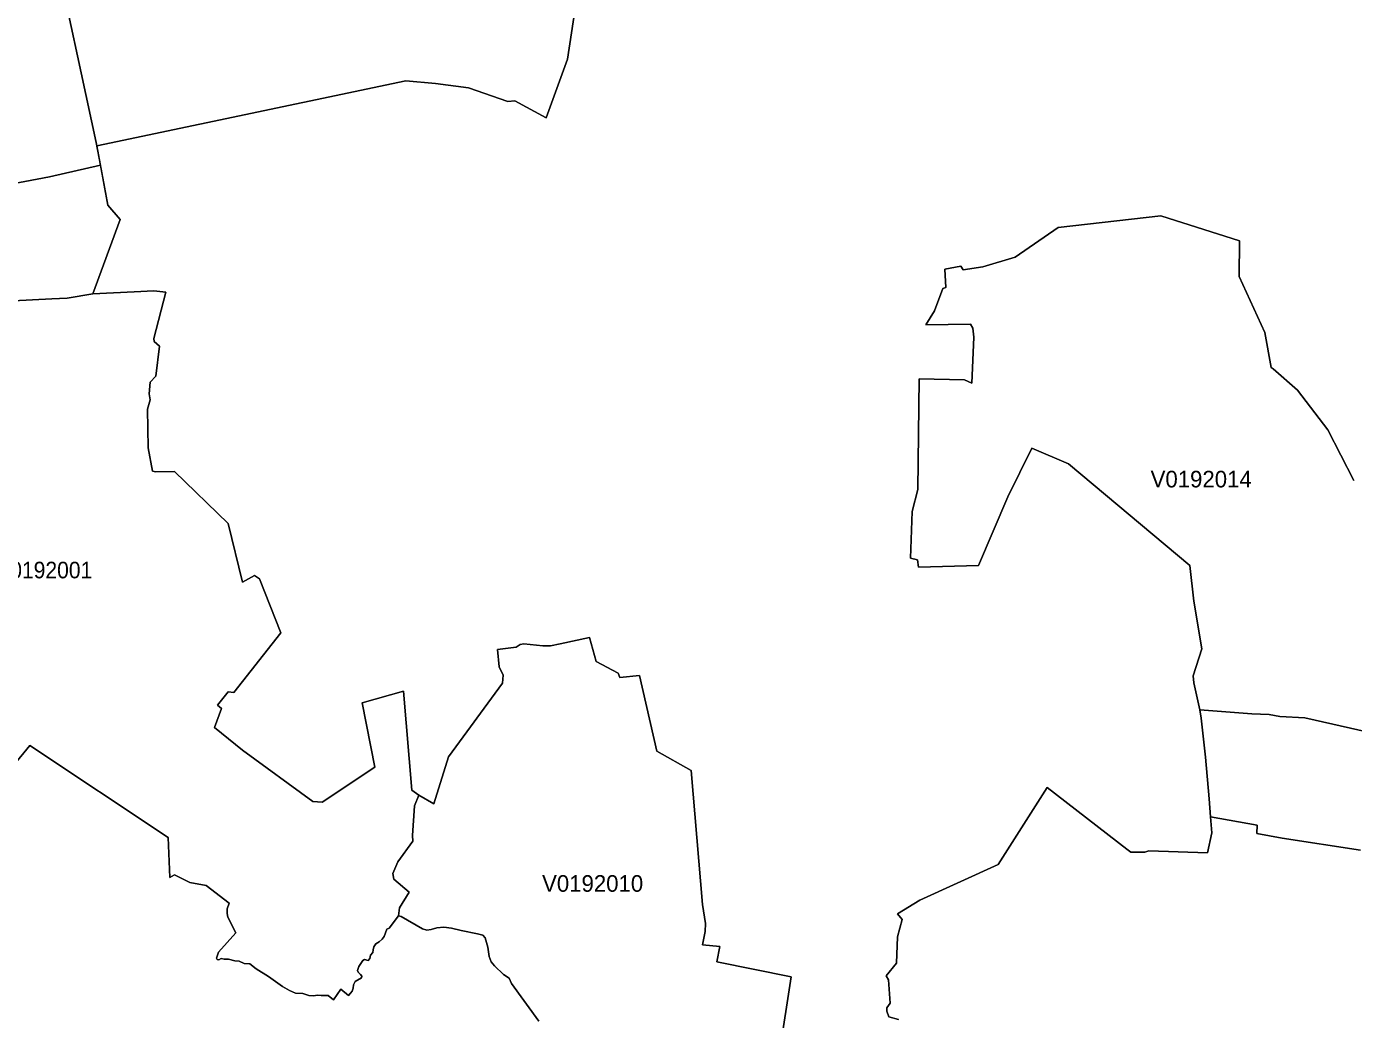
# Model space of a CAD drawing. Extents: x 369010 to 735936, y 6377141 to 6616555.
# Drawn here: x 573220 to 581221, y 6447347 to 6453335 of the extents above; entities that cross this region are included whole.
import ezdxf
from ezdxf.enums import TextEntityAlignment as Align

# ---------------------------------------------------------------- set-up
doc = ezdxf.new("R2010")
doc.units = 0
doc.header["$LTSCALE"] = 40
doc.layers.add('3', color=7, linetype='Continuous', lineweight=13)
doc.layers.add('4', color=7, linetype='Continuous')

msp = doc.modelspace()

# ---------------------------------------------------------------- linework, layer by layer
at = {"layer": '3'}
for points in [[(572867.44, 6452335.74), (573359.15, 6452429.25), (573665.17, 6452498.93), (573639.02, 6452636.96), (573549.98, 6453055.19), (573466.4, 6453437.34), (573471.69, 6453959.83), (573441.41, 6453938.65), (573059.09, 6453889.16)], [(573466.4, 6453437.34), (573549.98, 6453055.19), (573639.02, 6452636.96), (573642.99, 6452615.78), (575508.05, 6453008.02), (575685.14, 6452990.97), (575885.57, 6452965.98), (576122.24, 6452882.4), (576164.28, 6452886.38), (576354.28, 6452785.42), (576481.38, 6453138.6), (576599.22, 6453907.7)], [(576599.22, 6453907.7), (576481.38, 6453138.6), (576354.28, 6452785.42), (576164.28, 6452886.38), (576122.24, 6452882.4), (575885.57, 6452965.98), (575685.14, 6452990.97), (575508.05, 6453008.02), (573642.99, 6452615.78), (573711.01, 6452257.96), (573783.83, 6452172.39), (573619.65, 6451723.54), (573868.41, 6451734.63), (573987.73, 6451742.41), (574059.4, 6451732.48), (573987.24, 6451453.28), (573989.22, 6451435.73), (574021.99, 6451408.26), (573999.65, 6451227.2), (573965.56, 6451190.62), (573958.44, 6451121.27), (573966.38, 6451083.37), (573949.34, 6451028.26), (573953.31, 6450794.74), (573978.96, 6450654.39), (573999.98, 6450650.42), (574111.37, 6450651.74), (574435.26, 6450337.94), (574521.98, 6449985.09), (574595.3, 6450024.31), (574624.1, 6450004.62), (574752.69, 6449678.08), (574470.67, 6449318.61), (574436.58, 6449322.58), (574371.04, 6449242.47), (574394.71, 6449222.78), (574353.99, 6449107.42), (574521.65, 6448971.71), (574947.16, 6448662.55), (575003.6, 6448658.58), (575320.7, 6448869.76), (575244.08, 6449257.87), (575493.16, 6449327.38)], [(573138.37, 6451681.84), (573372.56, 6451693.75), (573465.4, 6451697.39), (573619.65, 6451723.54), (573783.83, 6452172.39), (573711.01, 6452257.96), (573665.17, 6452498.93), (573359.15, 6452429.25), (572867.44, 6452335.74)], [(578477.53, 6447347.29), (578419.93, 6447364.33), (578408.18, 6447396.94), (578408.18, 6447417.96), (578427.88, 6447445.43), (578418.61, 6447586.77), (578402.88, 6447610.27), (578465.78, 6447686.07), (578472.07, 6447844.79), (578499.37, 6447950.88), (578472.07, 6447984.81), (578606.12, 6448066.07), (579078.31, 6448281.06), (579374.23, 6448746.13), (579855.18, 6448374.07), (579878.85, 6448357.03), (579962.76, 6448355.7), (579987.59, 6448363.48), (580341.93, 6448351.4), (580368.08, 6448473.38), (580359.14, 6448569.37), (580350.54, 6448678.77), (580328.19, 6448929.17), (580302.04, 6449163.86), (580294.1, 6449215), (580258.35, 6449378.02), (580255.37, 6449420.72), (580306.51, 6449582.09), (580258.02, 6449870.56), (580234.35, 6450085.55), (579503.49, 6450698.74), (579282.04, 6450792.25), (579136.56, 6450499.81), (578960.47, 6450084.56), (578598.01, 6450075.46), (578591.56, 6450119.98), (578549.52, 6450129.24), (578560.44, 6450410.93), (578594.54, 6450543.33), (578601.82, 6451210.48), (578875.89, 6451205.35), (578920.42, 6451184.33), (578932.17, 6451462.38), (578925.71, 6451517.33), (578911.31, 6451539.67), (578642.53, 6451537.02), (578694.17, 6451620.93), (578745.31, 6451755.98), (578762.36, 6451761.28), (578757.06, 6451871.34), (578854.21, 6451889.71), (578868.61, 6451867.37), (578986.45, 6451887.06), (579181.91, 6451943.83), (579441.42, 6452123.57), (580060.24, 6452194.73), (580533.91, 6452042.97), (580533.09, 6451828.14), (580686.51, 6451491.01), (580724.57, 6451278.67), (580736.33, 6451272.05), (580884.45, 6451142.13), (581066.17, 6450903.31), (581223.9, 6450596.96)], [(581223.9, 6450596.96), (581066.17, 6450903.31), (580884.45, 6451142.13), (580736.33, 6451272.05), (580724.57, 6451278.67), (580686.51, 6451491.01), (580533.09, 6451828.14), (580533.91, 6452042.97), (580060.24, 6452194.73), (579441.42, 6452123.57), (579181.91, 6451943.83), (578986.45, 6451887.06), (578868.61, 6451867.37), (578854.21, 6451889.71), (578757.06, 6451871.34), (578762.36, 6451761.28), (578745.31, 6451755.98), (578694.17, 6451620.93), (578642.53, 6451537.02), (578911.31, 6451539.67), (578925.71, 6451517.33), (578932.17, 6451462.38), (578920.42, 6451184.33), (578875.89, 6451205.35), (578601.82, 6451210.48), (578594.54, 6450543.33), (578560.44, 6450410.93), (578549.52, 6450129.24), (578591.56, 6450119.98), (578598.01, 6450075.46), (578960.47, 6450084.56), (579136.56, 6450499.81), (579282.04, 6450792.25), (579503.49, 6450698.74), (580234.35, 6450085.55), (580258.02, 6449870.56), (580306.51, 6449582.09), (580255.37, 6449420.72), (580258.35, 6449378.02), (580294.1, 6449215), (580608.56, 6449190.84), (580712.16, 6449185.71), (580776.38, 6449173.79), (580928.97, 6449165.85), (581416.71, 6449056.61)], [(574437.41, 6447711.23), (574474.98, 6447700.64), (574501.79, 6447698.82), (574532.41, 6447685.08), (574566.17, 6447682.6), (574604.9, 6447652.48), (574679.38, 6447605.64), (574763.95, 6447545.73), (574805.82, 6447522.39), (574842.23, 6447506.83), (574886.09, 6447505.01), (574922.34, 6447491.28), (574948.15, 6447489.29), (574976.29, 6447493.59), (574996.32, 6447491.44), (575038.68, 6447492.27), (575071.95, 6447464.96), (575115.15, 6447530.67), (575160.99, 6447491.77), (575174.4, 6447505.18), (575183, 6447518.91), (575189.13, 6447535.47), (575192.27, 6447555.49), (575201.38, 6447575.85), (575239.61, 6447599.02), (575241.76, 6447608.78), (575233.65, 6447618.38), (575219.41, 6447632.95), (575215.77, 6447643.04), (575223.55, 6447666.21), (575246.89, 6447702.29), (575258.31, 6447708.09), (575280.15, 6447703.95), (575289.09, 6447715.86), (575295.05, 6447736.06), (575308.13, 6447750.95), (575310.11, 6447766.84), (575315.08, 6447784.71), (575325.83, 6447802.92), (575347.02, 6447815.66), (575363.9, 6447830.89), (575376.15, 6447846.94), (575393.03, 6447891.96), (575406.93, 6447897.26), (575462.21, 6447972.23), (575468.5, 6448021.55), (575528.08, 6448115.06), (575435.07, 6448193.84), (575428.45, 6448227.93), (575458.57, 6448297.45), (575549.1, 6448423.39), (575547.44, 6448456.5), (575559.86, 6448635.74), (575584.85, 6448699.95), (575542.81, 6448730.24), (575493.16, 6449327.38), (575244.08, 6449257.87), (575320.7, 6448869.76), (575003.6, 6448658.58), (574947.16, 6448662.55), (574521.65, 6448971.71), (574353.99, 6449107.42), (574394.71, 6449222.78), (574371.04, 6449242.47), (574436.58, 6449322.58), (574470.67, 6449318.61), (574752.69, 6449678.08), (574624.1, 6450004.62), (574595.3, 6450024.31), (574521.98, 6449985.09), (574435.26, 6450337.94), (574111.37, 6450651.74), (573999.98, 6450650.42), (573978.96, 6450654.39), (573953.31, 6450794.74), (573949.34, 6451028.26), (573966.38, 6451083.37), (573958.44, 6451121.27), (573965.56, 6451190.62), (573999.65, 6451227.2), (574021.99, 6451408.26), (573989.22, 6451435.73), (573987.24, 6451453.28), (574059.4, 6451732.48), (573987.73, 6451742.41), (573868.41, 6451734.63), (573619.65, 6451723.54), (573465.4, 6451697.39), (573372.56, 6451693.75), (573138.37, 6451681.84)], [(577760.07, 6447149.18), (577831.07, 6447603.82), (577382.88, 6447695.18), (577399.93, 6447788.02), (577295.33, 6447797.29), (577312.21, 6447877.07), (577313.54, 6447925.39), (577295.33, 6448040.09), (577228.3, 6448848.08), (577019.93, 6448966.08), (576916.33, 6449421.22), (576798.49, 6449410.63), (576788.06, 6449435.62), (576654.33, 6449506.29), (576613.79, 6449651.93), (576438.02, 6449612.54), (576380.43, 6449600.79), (576333.26, 6449600.29), (576217.9, 6449612.04), (576196.88, 6449609.4), (576172.06, 6449592.35), (576059.35, 6449579.27), (576069.77, 6449474.34), (576094.77, 6449424.53), (576090.79, 6449376.04), (575764.25, 6448930.83), (575676.37, 6448647.49), (575584.85, 6448699.95), (575559.86, 6448635.74), (575547.44, 6448456.5), (575549.1, 6448423.39), (575458.57, 6448297.45), (575428.45, 6448227.93), (575435.07, 6448193.84), (575528.08, 6448115.06), (575468.5, 6448021.55), (575462.21, 6447972.23), (575479.09, 6447968.26), (575607.69, 6447894.44), (575633.34, 6447886.17), (575660.15, 6447890.14), (575694.74, 6447899.24), (575736.12, 6447903.88), (575781.8, 6447898.42), (575840.39, 6447884.18), (575939.52, 6447863), (575970.97, 6447855.38), (575985.53, 6447839.99), (576000.76, 6447784.05), (576008.87, 6447727.62), (576022.44, 6447694.68), (576042.63, 6447671.01), (576095.1, 6447617.89), (576130.18, 6447596.54), (576143.92, 6447565.26), (576308.43, 6447337.69)], [(575493.16, 6449327.38), (575542.81, 6448730.24), (575584.85, 6448699.95), (575676.37, 6448647.49), (575764.25, 6448930.83), (576090.79, 6449376.04), (576094.77, 6449424.53), (576069.77, 6449474.34), (576059.35, 6449579.27), (576172.06, 6449592.35), (576196.88, 6449609.4), (576217.9, 6449612.04), (576333.26, 6449600.29), (576380.43, 6449600.79), (576438.02, 6449612.54), (576613.79, 6449651.93), (576654.33, 6449506.29), (576788.06, 6449435.62), (576798.49, 6449410.63), (576916.33, 6449421.22), (577019.93, 6448966.08), (577228.3, 6448848.08), (577295.33, 6448040.09), (577313.54, 6447925.39), (577312.21, 6447877.07), (577295.33, 6447797.29), (577399.93, 6447788.02), (577382.88, 6447695.18), (577831.07, 6447603.82), (577760.07, 6447149.18)], [(581416.71, 6449056.61), (580928.97, 6449165.85), (580776.38, 6449173.79), (580712.16, 6449185.71), (580608.56, 6449190.84), (580294.1, 6449215), (580302.04, 6449163.86), (580328.19, 6448929.17), (580350.54, 6448678.77), (580359.14, 6448569.37), (580640.99, 6448519.55), (580638.35, 6448468.41), (580792.43, 6448439.94), (581263.62, 6448368.12)], [(573018.05, 6448732.89), (573240.65, 6448999.18), (574074.62, 6448444.58), (574084.06, 6448203.6), (574111.53, 6448219.82), (574203.88, 6448172.99), (574302.52, 6448154.95), (574441.38, 6448048.69), (574429.63, 6448013.77), (574430.13, 6447986.96), (574434.1, 6447963.79), (574481.76, 6447868.96), (574376.67, 6447752.44), (574365.58, 6447717.85), (574368.72, 6447709.74), (574378.99, 6447707.59), (574393.72, 6447714.71), (574411.59, 6447710.73), (574437.41, 6447711.23)], [(575315.08, 6447784.71), (575310.11, 6447766.84), (575308.13, 6447750.95), (575295.05, 6447736.06), (575289.09, 6447715.86), (575280.15, 6447703.95), (575258.31, 6447708.09), (575246.89, 6447702.29), (575223.55, 6447666.21), (575215.77, 6447643.04), (575219.41, 6447632.95), (575233.65, 6447618.38), (575241.76, 6447608.78), (575239.61, 6447599.02), (575201.38, 6447575.85), (575192.27, 6447555.49), (575189.13, 6447535.47), (575183, 6447518.91), (575174.4, 6447505.18), (575160.99, 6447491.77), (575115.15, 6447530.67), (575071.95, 6447464.96), (575038.68, 6447492.27), (574996.32, 6447491.44), (574976.29, 6447493.59), (574948.15, 6447489.29), (574922.34, 6447491.28), (574886.09, 6447505.01), (574842.23, 6447506.83), (574805.82, 6447522.39), (574763.95, 6447545.73), (574679.38, 6447605.64), (574604.9, 6447652.48), (574566.17, 6447682.6), (574532.41, 6447685.08), (574501.79, 6447698.82), (574474.98, 6447700.64), (574437.41, 6447711.23), (574411.59, 6447710.73), (574393.72, 6447714.71), (574378.99, 6447707.59), (574368.72, 6447709.74), (574365.58, 6447717.85), (574376.67, 6447752.44), (574481.76, 6447868.96), (574434.1, 6447963.79), (574430.13, 6447986.96), (574429.63, 6448013.77), (574441.38, 6448048.69), (574302.52, 6448154.95), (574203.88, 6448172.99), (574111.53, 6448219.82), (574084.06, 6448203.6), (574074.62, 6448444.58), (573240.65, 6448999.18), (573018.05, 6448732.89)], [(581263.62, 6448368.12), (580792.43, 6448439.94), (580638.35, 6448468.41), (580640.99, 6448519.55), (580359.14, 6448569.37), (580368.08, 6448473.38), (580341.93, 6448351.4), (579987.59, 6448363.48), (579962.76, 6448355.7), (579878.85, 6448357.03), (579855.18, 6448374.07), (579374.23, 6448746.13), (579078.31, 6448281.06), (578606.12, 6448066.07), (578472.07, 6447984.81), (578499.37, 6447950.88), (578472.07, 6447844.79), (578465.78, 6447686.07), (578402.88, 6447610.27), (578418.61, 6447586.77), (578427.88, 6447445.43), (578408.18, 6447417.96), (578408.18, 6447396.94), (578419.93, 6447364.33), (578477.53, 6447347.29)], [(576308.43, 6447337.69), (576143.92, 6447565.26), (576130.18, 6447596.54), (576095.1, 6447617.89), (576042.63, 6447671.01), (576022.44, 6447694.68), (576008.87, 6447727.62), (576000.76, 6447784.05), (575985.53, 6447839.99), (575970.97, 6447855.38), (575939.52, 6447863), (575840.39, 6447884.18), (575781.8, 6447898.42), (575736.12, 6447903.88), (575694.74, 6447899.24), (575660.15, 6447890.14), (575633.34, 6447886.17), (575607.69, 6447894.44), (575479.09, 6447968.26), (575462.21, 6447972.23), (575406.93, 6447897.26), (575393.03, 6447891.96), (575376.15, 6447846.94), (575363.9, 6447830.89), (575347.02, 6447815.66), (575325.83, 6447802.92), (575315.08, 6447784.71)]]:
    msp.add_lwpolyline(points, dxfattribs=at)

# ---------------------------------------------------------------- texts
at = {"layer": '4'}
for s, p in [('V0192014', (580303.06, 6450556.07)), ('V0192010', (576633.54, 6448117.67))]:
    msp.add_text(s, height=100, dxfattribs=at).set_placement(p, align=Align.CENTER)
at = {"layer": '4', "width": 0.95}
msp.add_text('V0192001', height=100, dxfattribs=at).set_placement((573326.66, 6450007.82), align=Align.CENTER)

doc.saveas('drawing.dxf')
